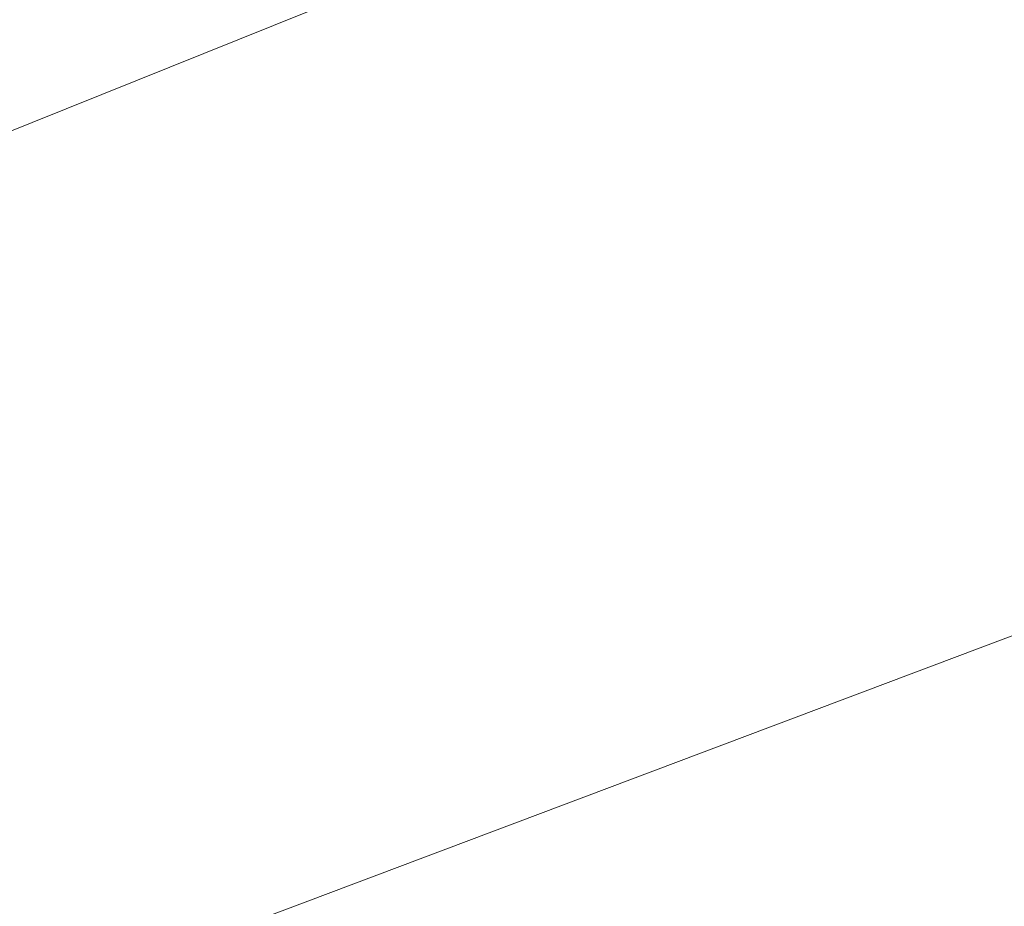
# Model space of a CAD drawing. Extents: x 1620613 to 1693141, y 557269 to 607790.
# Tile 959 of 1056: x 1620880.76 to 1620882.05, y 607296.27 to 607297.43. Entities that reach past the tile are written whole.
import ezdxf

# ---------------------------------------------------------------- set-up
doc = ezdxf.new("R2010")
doc.units = 0
doc.header["$LTSCALE"] = 10
doc.header["$MEASUREMENT"] = 0
doc.linetypes.add('DGN Style 2', pattern=[7.346996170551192, 4.408197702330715, -2.938798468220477])
doc.linetypes.add('DGN Style 3', pattern=[10.28579463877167, 7.346996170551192, -2.938798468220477])
for name, color, linetype, lineweight in [('DR_X_Text', 7, 'Continuous', 0), ('DT_X_Contour_Minor', 136, 'DGN Style 3', 0), ('SV_X_Top_of_Bank', 97, 'DGN Style 2', 0)]:
    doc.layers.add(name, color=color, linetype=linetype, lineweight=lineweight)
doc.styles.get("Standard").update_dxf_attribs({"font": 'arial.ttf'})
doc.styles.add('Style-Arial', font='arial.ttf')
doc.dimstyles.get("Standard").update_dxf_attribs({"dimtxt": 0.18, "dimasz": 0.18, "dimexe": 0.18, "dimexo": 0.0625, "dimgap": 0.09, "dimtad": 0, "dimtih": 1, "dimtoh": 1, "dimdec": 4, "dimzin": 0, "dimdsep": 46, "dimtxsty": 'Standard', "dimcen": 0.09, "dimadec": 0, "dimazin": 0, "dimtfac": 1, "dimtdec": 4, "dimtofl": 0, "dimtmove": 0, "dimatfit": 3, "dimfxl": 1, "dimtolj": 1, "dimtzin": 0, "dimarcsym": 0})

# ---------------------------------------------------------------- blocks, each defined once
blk = doc.blocks.new('*U1004')
at = {"layer": 'DT_X_Contour_Minor', "transparency": 33554559, "flags": 128}
for points, elevation in [([(-28.66335585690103, 51.7220972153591), (-29.30004596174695, 51.26892201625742), (-29.42493632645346, 51.18009445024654), (-29.52674023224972, 51.10782969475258), (-29.60545768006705, 51.05212774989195), (-29.66108866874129, 51.01298861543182), (-29.77865602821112, 50.93070133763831), (-29.85936793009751, 50.86308585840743), (-30.01332811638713, 50.72195487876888), (-30.24053658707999, 50.50730839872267), (-30.54099334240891, 50.21914641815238), (-31.4398757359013, 49.35269380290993), (-31.75494705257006, 49.04151269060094), (-32.02599920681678, 48.7578088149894), (-32.25303219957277, 48.50158217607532), (-32.43604603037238, 48.27283277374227), (-32.86539069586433, 47.69947068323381), (-33.16645912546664, 47.39634373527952), (-33.74765591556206, 46.91698445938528), (-34.60898106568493, 46.26139285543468), (-35.75043457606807, 45.42956892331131), (-39.16781508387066, 42.9763953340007), (-40.31616411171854, 42.11306466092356), (-41.19817581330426, 41.36295283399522), (-41.81385018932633, 40.72605985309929), (-42.16318723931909, 40.20238571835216), (-42.73963627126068, 38.95687982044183), (-42.90612817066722, 38.49162199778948), (-42.97326709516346, 38.02997795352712), (-42.94105304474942, 37.57194768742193), (-42.8094860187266, 37.1175311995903), (-41.96368295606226, 35.00535307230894), (-42.23085186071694, 34.86301205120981), (-42.26887846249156, 34.84078360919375), (-42.26845730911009, 34.83510157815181), (-42.22958840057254, 34.84596595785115), (-42.15227173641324, 34.87337674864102), (-41.70174920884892, 35.03990206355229), (-41.55750328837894, 34.74459908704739), (-41.52192420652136, 34.67397008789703), (-41.47700664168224, 34.58864150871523), (-41.4227505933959, 34.48861334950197), (-41.35915606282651, 34.37388561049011), (-41.04059179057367, 33.80419047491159), (-41.33739384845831, 33.50739783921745), (-41.41715527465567, 33.43902560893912), (-41.52923867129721, 33.36110576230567), (-41.67364403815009, 33.27363829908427), (-41.85037137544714, 33.17662321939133), (-42.36474023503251, 32.90518618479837), (-42.53114278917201, 32.8148543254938), (-42.64457380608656, 32.7474365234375), (-42.70503328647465, 32.70293277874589), (-42.71252122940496, 32.68134309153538), (-42.66186036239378, 32.65432266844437), (-42.67755569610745, 32.63433251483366), (-42.7626373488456, 32.59462737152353), (-42.91710532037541, 32.53520723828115), (-43.14095960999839, 32.45607211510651), (-43.83041947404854, 32.2187584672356), (-44.07882419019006, 32.13194548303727), (-44.30694344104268, 32.04949176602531), (-44.51477722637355, 31.9713973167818), (-44.70232554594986, 31.8976621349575), (-45.17540711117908, 31.70684733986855), (-45.33285409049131, 31.64297570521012), (-45.4503838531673, 31.59447189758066), (-45.52799640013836, 31.56133591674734), (-45.56569173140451, 31.54356776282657), (-45.61298965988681, 31.5166764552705), (-45.67505008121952, 31.48527686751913), (-45.82575790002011, 31.41124658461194), (-46.06511311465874, 31.29458560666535), (-46.39311572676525, 31.1352939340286), (-47.38598588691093, 30.65367521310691), (-47.77893061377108, 30.46683042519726), (-48.21311217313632, 30.26751010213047), (-48.68853056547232, 30.05571424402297), (-49.20518579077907, 29.83144285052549), (-50.63791550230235, 29.21675175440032), (-51.19786635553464, 28.97640033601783), (-51.80317163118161, 28.71636440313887), (-52.45383132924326, 28.4366439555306), (-53.14984545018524, 28.13723899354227), (-55.06635566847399, 27.31257974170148), (-55.97075848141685, 26.91826044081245), (-57.24658425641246, 26.35379697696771), (-58.89383299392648, 25.61918935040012), (-60.91250469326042, 24.71443756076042), (-66.79085984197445, 22.07490723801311), (-68.81696076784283, 21.16555793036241), (-70.48649718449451, 20.41715774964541), (-71.79946909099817, 19.8297066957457), (-72.75587648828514, 19.40320476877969), (-74.83087686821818, 18.4804651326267), (-75.80085483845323, 18.04787272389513), (-77.15453846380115, 17.44215022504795), (-78.89192774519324, 16.66329763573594), (-81.01302268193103, 15.71131495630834), (-87.18088338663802, 12.94185435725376), (-89.27493008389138, 12.00123585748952), (-90.93117464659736, 11.25647580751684), (-92.14961707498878, 10.70757420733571), (-92.93025736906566, 10.35453105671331), (-94.42822864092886, 9.674227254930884), (-94.98931266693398, 9.419668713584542), (-95.5490862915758, 9.16622094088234), (-96.10754951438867, 8.913883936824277), (-96.66470233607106, 8.662657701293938), (-98.14869599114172, 7.994202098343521), (-98.72580298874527, 7.734375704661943), (-99.34412873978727, 7.456238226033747), (-100.0036732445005, 7.159789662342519), (-100.7044365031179, 6.845030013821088), (-102.6280968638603, 5.981256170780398), (-103.2917161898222, 5.682352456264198), (-103.8398288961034, 5.433471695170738), (-104.2724349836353, 5.234613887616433), (-104.5895344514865, 5.085779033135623), (-105.281124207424, 4.755583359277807), (-105.5584339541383, 4.62387002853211), (-105.871670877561, 4.476376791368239), (-106.2208349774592, 4.313103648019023), (-106.6059262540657, 4.134050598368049), (-107.6807392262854, 3.635535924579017), (-108.0726961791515, 3.454136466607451), (-108.4424573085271, 3.283824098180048), (-108.7900226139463, 3.124598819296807), (-109.1153920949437, 2.976460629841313), (-109.9534496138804, 2.596208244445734), (-110.2272938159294, 2.473625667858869), (-110.4202832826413, 2.391067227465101), (-110.5324180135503, 2.348532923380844), (-110.5636980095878, 2.346022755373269), (-110.5393050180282, 2.392694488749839), (-110.5549674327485, 2.396755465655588), (-110.6202494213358, 2.37393459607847), (-110.7351509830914, 2.324231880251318), (-110.8996721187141, 2.247647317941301), (-111.4045545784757, 2.007579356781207), (-111.5737221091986, 1.9283707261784), (-111.7025628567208, 1.870795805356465), (-111.7910768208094, 1.834854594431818), (-111.8392640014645, 1.820547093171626), (-111.9139941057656, 1.811238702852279), (-111.961769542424, 1.796551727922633), (-112.049048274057, 1.759472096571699), (-112.1758303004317, 1.699999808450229), (-112.342115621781, 1.618134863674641), (-112.8382142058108, 1.369971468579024), (-113.0243978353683, 1.276749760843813), (-113.2108747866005, 1.183207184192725), (-113.3976450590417, 1.089343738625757), (-113.5847086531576, 0.9951594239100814), (-114.0839359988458, 0.7435734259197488), (-114.2528334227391, 0.6691401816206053), (-114.3851051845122, 0.6345299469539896), (-114.4807512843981, 0.6397427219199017), (-114.539771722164, 0.6847785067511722), (-114.6483253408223, 0.8579712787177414), (-114.6869702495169, 0.918884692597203), (-114.7214897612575, 0.9717303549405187), (-114.7518838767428, 1.016508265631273), (-114.7781525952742, 1.053218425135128), (-114.8911140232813, 1.205707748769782), (-115.3542570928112, 1.299337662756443), (-115.490773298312, 1.282905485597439), (-115.7018320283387, 1.193481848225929), (-115.9874332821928, 1.031066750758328), (-116.3475770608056, 0.7956601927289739), (-117.4073505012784, 0.07058742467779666), (-117.7788057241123, -0.2034798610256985), (-118.0983413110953, -0.4818771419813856), (-118.3659572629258, -0.7646044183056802), (-118.5816535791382, -1.051661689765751), (-119.0876175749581, -1.822921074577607), (-119.2910777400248, -2.112563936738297), (-119.5219852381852, -2.403047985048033), (-119.7803400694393, -2.6943732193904), (-120.0661422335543, -2.986539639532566), (-120.8648777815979, -3.766771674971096), (-121.3225887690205, -4.137671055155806), (-122.0966700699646, -4.665195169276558), (-123.1871216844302, -5.349344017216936), (-124.5939436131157, -6.190117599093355), (-128.767295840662, -8.641013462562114), (-130.2369261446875, -9.505103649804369), (-131.5158028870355, -10.25920231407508), (-132.6039260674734, -10.90330945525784), (-133.501295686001, -11.43742507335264), (-135.6399432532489, -12.71507802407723), (-136.3582963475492, -13.14499497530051), (-136.909369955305, -13.47650611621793), (-137.2931640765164, -13.70961144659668), (-137.5096787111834, -13.84431096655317), (-137.8640117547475, -14.07230193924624), (-138.2383458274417, -14.31316231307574), (-139.0955982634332, -14.86475020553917), (-140.4357690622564, -15.72706561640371), (-142.2588582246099, -16.90010854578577), (-147.7643204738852, -20.44252638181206), (-149.7222287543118, -21.68669164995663), (-151.4668569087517, -22.7623740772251), (-152.9982049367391, -23.66957366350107), (-154.3162728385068, -24.40829040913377), (-157.5467470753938, -26.15355794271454), (-158.6090805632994, -26.72762390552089), (-159.3732253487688, -27.14087114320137), (-159.8391814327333, -27.39329965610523), (-160.0069488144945, -27.48490944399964), (-160.05674356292, -27.51477724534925), (-160.0897382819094, -27.53356989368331), (-160.1513763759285, -27.56754698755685), (-160.2416578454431, -27.6167085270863), (-160.3605826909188, -27.68105451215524), (-160.7159067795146, -27.87288973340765), (-160.9950793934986, -28.03800213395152), (-161.5661041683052, -28.38946291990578), (-162.4289811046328, -28.92727209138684), (-163.5837102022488, -29.65142964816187), (-167.0521240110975, -31.83098098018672), (-168.3330390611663, -32.63164036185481), (-169.5744738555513, -33.39895500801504), (-170.7764283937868, -34.13292491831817), (-171.9389026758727, -34.83355009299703), (-174.9861937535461, -36.65742424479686), (-176.1557057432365, -37.33081155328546), (-177.3787734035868, -37.98306786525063), (-178.6553967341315, -38.61419318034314), (-179.9855757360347, -39.22418749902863), (-183.604127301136, -40.82266435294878), (-184.953786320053, -41.41113715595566), (-186.2888497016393, -41.97769792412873), (-187.6093174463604, -42.52234665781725), (-188.9151895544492, -43.04508335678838), (-192.378054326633, -44.40983184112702), (-193.6907164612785, -44.93266471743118), (-195.0315542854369, -45.47760198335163), (-196.4005677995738, -46.04464363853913), (-197.7977570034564, -46.6337896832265), (-201.5611624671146, -48.23431832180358), (-202.8068933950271, -48.76405462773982), (-203.7215320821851, -49.15286706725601), (-204.3050785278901, -49.4007556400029), (-204.557532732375, -49.50772034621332), (-204.7892876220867, -49.60506107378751), (-205.122084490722, -49.7448410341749), (-205.9466589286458, -50.09117536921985), (-207.2630109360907, -50.64406407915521), (-209.0711405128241, -51.40350716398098), (-214.5485228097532, -53.70409455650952), (-216.4640158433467, -54.50409027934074), (-218.1024582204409, -55.17863690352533), (-219.4638499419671, -55.72773442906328), (-220.5481910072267, -56.15138285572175), (-223.0703663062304, -57.11384652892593), (-223.9168219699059, -57.43714301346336), (-224.5645574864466, -57.68518471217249), (-225.0135728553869, -57.85797162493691), (-225.2638680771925, -57.95550375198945), (-225.6663618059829, -58.11524970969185), (-225.9325421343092, -58.21920330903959), (-226.429212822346, -58.41125463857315), (-227.1563738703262, -58.69140369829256), (-228.1140252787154, -59.05965048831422), (-230.9750828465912, -60.15910556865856), (-232.2341146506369, -60.64783893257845), (-233.8654168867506, -61.28944771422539), (-235.8689895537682, -62.08393191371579), (-238.244832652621, -63.03129153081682), (-245.0767748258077, -65.76141773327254), (-247.3358571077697, -66.66393429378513), (-248.9891473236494, -67.32388932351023), (-250.0366454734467, -67.74128282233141), (-250.4783515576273, -67.9161147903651), (-250.8485116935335, -68.05891799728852), (-251.1604747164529, -68.15815091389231), (-251.8187436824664, -68.34874725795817), (-252.8233185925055, -68.63070702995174), (-254.1741994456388, -69.00403022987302), (-258.2382896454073, -70.1213766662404), (-259.91491875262, -70.53719098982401), (-261.8967384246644, -70.9466241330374), (-264.1837486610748, -71.34967609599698), (-266.7759494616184, -71.74634687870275), (-274.0954056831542, -72.79562739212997), (-275.3482357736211, -73.53251449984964), (-273.6171338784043, -74.9562154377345), (-268.9020999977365, -77.06673020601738), (-261.203134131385, -79.86405880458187), (-236.6939825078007, -88.23935350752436), (-228.6428515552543, -90.981510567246), (-222.8713224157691, -92.92651071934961), (-219.3793950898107, -94.07435396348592), (-218.1670695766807, -94.42504030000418), (-217.9736706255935, -94.29732798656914), (-217.8612127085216, -94.28280657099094), (-217.6688881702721, -94.33502655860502), (-217.3966970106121, -94.45398794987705), (-217.0446392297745, -94.63969074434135), (-215.9993296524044, -95.22388673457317), (-215.6384696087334, -95.41272896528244), (-215.3398716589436, -95.54110866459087), (-215.1035358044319, -95.60902583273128), (-214.9294620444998, -95.61648046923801), (-214.2623960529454, -95.51018953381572), (-212.4236245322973, -94.90701760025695), (-211.3693692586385, -95.27248518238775), (-208.9946483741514, -96.62739018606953), (-205.2994618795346, -98.9717326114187), (-200.2838097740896, -102.305512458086), (-185.1481166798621, -112.5148419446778), (-180.6644119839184, -115.3006257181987), (-178.5650677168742, -116.0009799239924), (-178.8500838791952, -114.6159045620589), (-181.5194604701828, -111.1453996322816), (-191.8169452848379, -99.1101470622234), (-195.1750249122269, -95.14225500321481), (-197.5261501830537, -92.26501825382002), (-198.8703210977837, -90.47843681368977), (-199.2075376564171, -89.7825106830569), (-198.4316547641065, -89.0797177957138), (-195.4061593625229, -87.93956867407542), (-194.7024538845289, -87.65115346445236), (-193.8879783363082, -87.27454317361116), (-192.9627327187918, -86.8097378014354), (-191.9267170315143, -86.25673734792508), (-189.0163151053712, -84.6644760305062), (-187.885862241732, -84.08033551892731), (-186.6773050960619, -83.52210997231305), (-185.3906436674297, -82.98979939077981), (-184.0258779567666, -82.48340377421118), (-180.2823636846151, -81.167568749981), (-179.0181060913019, -80.7215757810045), (-178.0329690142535, -80.37047314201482), (-177.3269524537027, -80.11426083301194), (-176.9000564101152, -79.95293885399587), (-176.1338276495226, -79.64926735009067), (-175.8762315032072, -79.54731187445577), (-175.6781146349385, -79.46919907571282), (-175.5394770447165, -79.4149289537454), (-175.4603187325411, -79.3845015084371), (-175.3285356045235, -79.33515189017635), (-174.8662217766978, -79.15331559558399), (-173.5781176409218, -78.64481892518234), (-171.4642231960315, -77.80966187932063), (-168.5245384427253, -76.64784445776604), (-159.584325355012, -73.11411749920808), (-156.6458573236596, -71.9527562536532), (-154.5356130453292, -71.11896773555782), (-153.2535925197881, -70.61275194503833), (-152.7997957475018, -70.43410888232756), (-152.6939693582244, -70.39449101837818), (-152.6463643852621, -70.37338774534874), (-152.5829192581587, -70.33979132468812), (-152.503633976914, -70.2937017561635), (-152.408508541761, -70.23511903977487), (-152.1337205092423, -70.06224093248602), (-152.0269385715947, -69.99821415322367), (-151.9126837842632, -69.93579239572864), (-151.7909561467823, -69.87497566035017), (-151.6617556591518, -69.81576394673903), (-151.307257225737, -69.6600060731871), (-150.7865892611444, -69.44654054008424), (-149.4904591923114, -68.92296234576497), (-147.4188670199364, -68.08927149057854), (-144.5718127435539, -66.94546797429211), (-135.9457185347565, -63.48184171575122), (-133.0872926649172, -62.33768157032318), (-130.9815857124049, -61.50292082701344), (-129.6285976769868, -60.97755948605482), (-129.0283285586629, -60.76159754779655), (-128.4312361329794, -60.59823158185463), (-128.1976767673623, -60.5043540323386), (-127.9448179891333, -60.34524585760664), (-127.6726597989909, -60.12090705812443), (-127.3812021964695, -59.83133763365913), (-125.9760347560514, -58.32780886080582), (-125.8161657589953, -58.21285156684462), (-125.7512496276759, -58.17585428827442), (-125.6250165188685, -58.1141298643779), (-125.4374664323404, -58.02767829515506), (-125.1885993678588, -57.91649958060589), (-124.4431978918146, -57.58705348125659), (-124.1611560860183, -57.4587819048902), (-123.8740817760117, -57.32105175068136), (-123.5819749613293, -57.17386301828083), (-123.2848356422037, -57.01721570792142), (-122.485754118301, -56.5868781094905), (-122.2091005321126, -56.43948820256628), (-121.978450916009, -56.32007168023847), (-121.7938052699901, -56.2286285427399), (-121.6551635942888, -56.16515879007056), (-121.1155117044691, -55.93423784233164), (-120.8633052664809, -55.59544713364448), (-120.8215244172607, -55.51844386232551), (-120.8042703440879, -55.43263006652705), (-120.8115430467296, -55.33800574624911), (-120.843342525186, -55.23457090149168), (-120.9608435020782, -54.94699728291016), (-121.000999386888, -54.84809745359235), (-121.0333413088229, -54.767078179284), (-121.0578692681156, -54.70393946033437), (-121.0745832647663, -54.65868129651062), (-121.134349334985, -54.48919782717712), (-120.8391535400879, -54.3255671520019), (-120.7496332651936, -54.27642424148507), (-120.6075849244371, -54.19912294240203), (-120.4130085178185, -54.09366325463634), (-120.165904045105, -53.96004517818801), (-119.4369213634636, -53.56618578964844), (-119.1930260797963, -53.43487928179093), (-119.0080772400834, -53.33635429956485), (-118.8820748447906, -53.2706108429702), (-118.8150188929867, -53.23764891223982), (-118.7147982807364, -53.19345913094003), (-118.6559550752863, -53.16767004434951), (-118.5545909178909, -53.12344512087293), (-118.4107058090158, -53.06078436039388), (-118.2242997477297, -52.97968776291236), (-117.6705223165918, -52.73884905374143), (-117.4885509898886, -52.65940803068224), (-117.3579700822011, -52.60171399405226), (-117.278779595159, -52.56576694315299), (-117.2509795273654, -52.55156687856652), (-117.2453665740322, -52.54269602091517), (-117.2033268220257, -52.52277257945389), (-117.0814172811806, -52.4696553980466), (-116.879637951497, -52.38334447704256), (-116.597988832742, -52.26383981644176), (-115.7404314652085, -51.90090240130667), (-115.3795960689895, -51.74519667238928), (-114.9402579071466, -51.55028254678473), (-114.4224169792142, -51.316160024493), (-113.8260732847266, -51.04282910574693), (-112.1311530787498, -50.26166879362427), (-111.4732828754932, -49.95998472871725), (-110.7708624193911, -49.64080276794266), (-110.0238917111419, -49.30412291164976), (-109.2323707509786, -48.94994515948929), (-107.0622478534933, -47.98214062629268), (-106.2708308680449, -47.62965386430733), (-105.524172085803, -47.29804697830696), (-104.8222715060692, -46.98731996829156), (-104.1651291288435, -46.6974728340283), (-102.4724270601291, -45.95238697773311), (-101.6161663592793, -45.57374351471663), (-100.3169108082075, -44.99662751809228), (-98.57466040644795, -44.22103898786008), (-96.38941515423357, -43.2469779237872), (-89.97143468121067, -40.38485170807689), (-87.75575667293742, -39.39607936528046), (-85.9222080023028, -38.57635699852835), (-84.47078867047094, -37.92568460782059), (-83.4014986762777, -37.44406219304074), (-81.05956447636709, -36.38513572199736), (-80.23220259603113, -36.01111022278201), (-79.50656760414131, -35.68322857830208), (-78.88265950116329, -35.40149078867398), (-78.36047828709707, -35.16589685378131), (-77.10363090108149, -34.59917150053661), (-76.39172531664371, -34.27964198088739), (-75.1986441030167, -33.74609743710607), (-73.52438726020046, -32.99853786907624), (-71.36895478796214, -32.03696327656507), (-64.97956735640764, -29.18741099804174), (-62.83160034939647, -28.22902048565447), (-61.17973990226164, -27.49101315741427), (-60.02398601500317, -26.97338901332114), (-59.36433868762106, -26.67614805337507), (-58.26675456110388, -26.17734973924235), (-57.89447235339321, -26.00785803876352), (-57.60081382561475, -25.87348167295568), (-57.38577897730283, -25.77422064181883), (-57.24936780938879, -25.71007494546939), (-56.99043626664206, -25.58584020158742), (-56.85282068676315, -25.51876037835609), (-56.63417260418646, -25.41069696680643), (-56.33449201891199, -25.26164996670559), (-55.95377893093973, -25.07161937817), (-54.8305006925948, -24.51022635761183), (-54.42835901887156, -24.31061814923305), (-54.06439267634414, -24.13283828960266), (-53.73860166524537, -23.97688677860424), (-53.45098598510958, -23.84276361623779), (-52.73491127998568, -23.51420631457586), (-52.49968865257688, -23.40738071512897), (-52.33107679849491, -23.33332189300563), (-52.22907571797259, -23.2920298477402), (-52.19368541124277, -23.28350457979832), (-52.1881256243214, -23.30445956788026), (-52.1602433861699, -23.29867513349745), (-52.08076651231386, -23.26560558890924), (-51.94969500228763, -23.20525093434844), (-51.76702885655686, -23.11761116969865), (-51.21112628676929, -22.84752498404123), (-50.9964290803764, -22.74327124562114), (-50.76926438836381, -22.63307466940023), (-50.52963221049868, -22.5169352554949), (-50.27753254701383, -22.39485300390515), (-49.58864346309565, -22.06137654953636), (-49.37009269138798, -21.95659541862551), (-49.23110718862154, -21.89235936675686), (-49.17168695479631, -21.86866839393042), (-49.19183198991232, -21.88552250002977), (-49.35163910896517, -21.98452688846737), (-49.3771247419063, -22.00460700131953), (-49.33372630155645, -21.99059404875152), (-49.22144378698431, -21.94248803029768), (-49.04027719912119, -21.86028894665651), (-48.46532086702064, -21.59563396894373), (-48.25667408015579, -21.52164932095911), (-48.06195096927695, -21.49818661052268), (-47.88115153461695, -21.5252458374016), (-47.71427577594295, -21.6028270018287), (-47.28783865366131, -21.87707269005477), (-47.14352265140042, -21.97119530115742), (-47.03040248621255, -22.04787886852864), (-46.94847815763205, -22.10712339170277), (-46.89774966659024, -22.14892887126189), (-46.80406813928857, -22.23715809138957), (-46.77389289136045, -22.26847884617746), (-46.75362829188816, -22.29626919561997), (-46.74327434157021, -22.32052913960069), (-46.7428310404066, -22.34125867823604), (-46.76388714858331, -22.42975891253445), (-46.48259858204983, -22.47773711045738), (-46.3857663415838, -22.45273684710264), (-46.21582186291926, -22.35717397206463), (-45.97276514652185, -22.19104848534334), (-45.65659619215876, -21.95436038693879), (-44.71599599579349, -21.22910864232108), (-44.29573215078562, -20.9127490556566), (-43.74039076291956, -20.50760910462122), (-43.04997183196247, -20.01368878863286), (-42.22447535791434, -19.43098810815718), (-39.84304803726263, -17.75874580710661), (-39.00926831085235, -17.12909249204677), (-38.29399962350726, -16.49431427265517), (-37.6972419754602, -15.85441114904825), (-37.21899536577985, -15.20938312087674), (-36.10168579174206, -13.48247517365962), (-35.68341225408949, -12.89396085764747), (-35.26657382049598, -12.42359887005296), (-34.85117049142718, -12.07138921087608), (-34.4372022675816, -11.83733188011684), (-33.33520047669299, -11.37071543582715), (-32.96555148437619, -11.21419636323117), (-32.68310585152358, -11.09460147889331), (-32.48786357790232, -11.01193078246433), (-32.37982466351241, -10.96618427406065), (-32.20799203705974, -10.89342583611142), (-31.81004378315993, -10.61468690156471), (-30.74507349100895, -9.83303892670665), (-29.01308116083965, -8.548481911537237), (-26.61406679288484, -6.761015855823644), (-19.32733242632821, -1.323894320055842), (-16.91412359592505, 0.4734842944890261), (-15.13954787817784, 1.787778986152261), (-14.00360527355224, 2.618989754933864), (-13.50629578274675, 2.967116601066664), (-13.03164795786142, 3.251342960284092), (-12.84495030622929, 3.368106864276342), (-12.6408432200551, 3.505228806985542), (-12.41932669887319, 3.662708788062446), (-12.18040074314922, 3.840546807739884), (-11.520052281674, 4.341925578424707), (-11.00302574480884, 4.681154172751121), (-9.947207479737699, 5.322805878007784), (-8.352597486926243, 6.266880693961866), (-6.219195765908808, 7.513378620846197), (4.993859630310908, 14.0360228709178), (5.909814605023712, 14.30634518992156), (6.092026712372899, 14.36251355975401), (6.246110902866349, 14.41516624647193), (6.372067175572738, 14.46430325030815), (6.46989553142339, 14.50992457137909), (6.693267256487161, 14.62689385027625), (7.10172760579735, 14.73841521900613), (8.159579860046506, 14.98525236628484), (9.866824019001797, 15.36740529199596), (12.22346008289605, 15.88487399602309), (19.37367879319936, 17.44521157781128), (21.74557896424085, 17.89900309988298), (23.49861544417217, 18.09012447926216), (24.63278823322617, 18.01857571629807), (25.14809733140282, 17.68435681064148), (26.10885784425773, 15.51177158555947)], 2.600041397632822), ([(26.20711759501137, 13.9188573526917), (25.68069713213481, 15.10926152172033), (25.39834866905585, 15.29238694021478), (24.7769120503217, 15.33158998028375), (23.8163872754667, 15.22687064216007), (22.51677434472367, 14.97822892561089), (18.59902232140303, 14.12328784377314), (17.16249383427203, 13.76368026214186), (15.79122239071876, 13.32606332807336), (14.48520799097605, 12.81043704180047), (13.2444506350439, 12.21680140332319), (10.02277374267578, 10.52976056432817), (8.621341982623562, 9.874582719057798), (6.833304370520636, 9.174329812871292), (4.658660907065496, 8.429001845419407), (2.09741159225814, 7.638598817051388), (-5.248061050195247, 5.470757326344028), (-7.666497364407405, 4.756753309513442), (-9.412701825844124, 4.240622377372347), (-10.48667443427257, 3.922364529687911), (-10.88841518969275, 3.80197976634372), (-11.19466439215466, 3.701888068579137), (-12.27551514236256, 2.881237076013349), (-12.48074789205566, 2.725824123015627), (-12.63322439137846, 2.611292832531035), (-12.73294463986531, 2.537643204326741), (-12.77990863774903, 2.504875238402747), (-12.83480429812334, 2.472002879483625), (-13.21192511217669, 2.193261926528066), (-14.30211580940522, 1.381693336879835), (-16.10537638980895, 0.0372971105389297), (-18.62170685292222, -1.839926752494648), (-26.28268126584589, -7.556293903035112), (-28.801561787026, -9.434146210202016), (-30.61247253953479, -10.78042776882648), (-31.71541352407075, -11.59513857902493), (-32.11038474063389, -11.87827864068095), (-32.41258847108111, -12.00623962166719), (-32.82736367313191, -12.18186631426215), (-33.52830951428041, -12.47866515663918), (-33.7916206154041, -12.62754106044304), (-34.05584453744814, -12.8515696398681), (-34.32098128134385, -13.15075089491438), (-34.58703084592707, -13.52508482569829), (-35.29771344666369, -14.62351220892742), (-35.60190984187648, -15.03379258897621), (-35.98148707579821, -15.44081319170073), (-36.43644514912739, -15.84457401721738), (-36.96678406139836, -16.24507506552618), (-38.48152894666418, -17.30873149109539), (-39.09567329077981, -17.74804835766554), (-39.80204765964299, -18.26825663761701), (-40.60065205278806, -18.86935633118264), (-41.49148647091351, -19.55134743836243), (-43.99001828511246, -21.47784560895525), (-44.82986309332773, -22.10656410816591), (-45.47549865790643, -22.54784597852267), (-45.92692497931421, -22.80169121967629), (-46.18414205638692, -22.86809983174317), (-46.93133351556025, -22.74065455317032), (-46.87540182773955, -22.50556992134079), (-46.87657937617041, -22.45050570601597), (-46.90408274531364, -22.38606361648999), (-46.95791193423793, -22.31224365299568), (-47.03806694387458, -22.22904581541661), (-47.28691472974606, -21.99468108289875), (-47.37952144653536, -21.91073583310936), (-47.47070575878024, -21.83467363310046), (-47.56046766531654, -21.76649448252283), (-47.64880716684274, -21.70619838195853), (-47.88248263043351, -21.55591951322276), (-47.99218606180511, -21.52181250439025), (-48.14603975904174, -21.532200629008), (-48.34404372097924, -21.58708388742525), (-48.58619794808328, -21.68646227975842), (-49.29080957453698, -22.01079817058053), (-49.51283006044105, -22.11153352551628), (-49.65043279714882, -22.1704876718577), (-49.70361778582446, -22.18766060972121), (-49.67238502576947, -22.1630523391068), (-49.47654066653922, -22.04172200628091), (-49.43796392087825, -22.01434389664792), (-49.4691169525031, -22.02320731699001), (-49.56999976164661, -22.06831226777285), (-49.74061234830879, -22.1496587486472), (-50.28855228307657, -22.41490473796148), (-50.49733597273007, -22.51602385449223), (-50.71273209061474, -22.62044671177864), (-50.93474063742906, -22.72817331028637), (-51.16336161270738, -22.83920364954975), (-51.78183411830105, -23.13968954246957), (-51.98506035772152, -23.23719365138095), (-52.13088469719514, -23.30434155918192), (-52.21930713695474, -23.34113326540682), (-52.25032767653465, -23.34756877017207), (-52.25651324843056, -23.32425518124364), (-52.28779435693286, -23.33002689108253), (-52.37699850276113, -23.36482721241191), (-52.52412568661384, -23.42865614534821), (-52.72917590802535, -23.5215136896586), (-53.3532072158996, -23.80783862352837), (-53.61483403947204, -23.93020980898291), (-53.93169102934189, -24.08257966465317), (-54.30377818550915, -24.26494819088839), (-54.73109550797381, -24.47731538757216), (-55.94424858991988, -25.08362613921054), (-56.35287843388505, -25.28764043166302), (-56.66890315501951, -25.44495024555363), (-56.89232275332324, -25.55555558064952), (-57.02313722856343, -25.61945643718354), (-57.24850233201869, -25.72758608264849), (-57.36722991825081, -25.78341628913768), (-57.55438884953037, -25.86980967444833), (-57.80997912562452, -25.98676623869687), (-58.13400074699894, -26.13428598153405), (-59.08930019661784, -26.56842286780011), (-59.71904909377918, -26.85193426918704), (-60.89182119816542, -27.37686580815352), (-62.60761650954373, -28.14321748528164), (-64.86643502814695, -29.15098929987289), (-71.61398201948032, -32.16027432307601), (-73.87920481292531, -33.17077533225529), (-75.61421294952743, -33.94531459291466), (-76.81900642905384, -34.48389210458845), (-77.49358525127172, -34.78650786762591), (-78.58550923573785, -35.27886757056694), (-79.0391698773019, -35.48354689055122), (-79.58120881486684, -35.72831507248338), (-80.21162604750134, -36.01317211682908), (-80.93042157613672, -36.33811802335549), (-82.96504737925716, -37.25809225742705), (-83.95025415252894, -37.70159175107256), (-85.3799051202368, -38.34210955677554), (-87.25400028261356, -39.17964567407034), (-89.57253963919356, -40.21420010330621), (-96.34790351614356, -43.23570299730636), (-98.63987458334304, -44.25741981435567), (-100.4342648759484, -45.05644309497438), (-101.7310743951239, -45.6327728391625), (-102.5303031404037, -45.98640904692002), (-103.9981387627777, -46.63251421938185), (-104.5872551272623, -46.89245132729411), (-105.2537275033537, -47.1876837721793), (-105.9975558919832, -47.51821155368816), (-106.8187402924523, -47.88403467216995), (-109.1117067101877, -48.90662343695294), (-109.9480330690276, -49.28085002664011), (-110.7372873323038, -49.63658822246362), (-111.4794694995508, -49.97383802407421), (-112.1745795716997, -50.29259943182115), (-113.9654436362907, -51.11797866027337), (-114.5880840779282, -51.40362457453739), (-115.1128573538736, -51.64152789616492), (-115.5397634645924, -51.83168862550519), (-115.8688024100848, -51.97410676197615), (-116.6157500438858, -52.29023166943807), (-116.8611289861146, -52.39441334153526), (-117.0370550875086, -52.46986467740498), (-117.1435283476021, -52.51658567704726), (-117.1805487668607, -52.53457634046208), (-117.1866660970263, -52.54424432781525), (-117.2169642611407, -52.55972040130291), (-117.3032707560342, -52.59889763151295), (-117.445585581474, -52.66177601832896), (-117.6439087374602, -52.74835556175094), (-118.2474482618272, -53.01083588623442), (-118.4506046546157, -53.09921977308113), (-118.6074191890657, -53.16751119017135), (-118.7178918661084, -53.21571013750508), (-118.7820226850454, -53.24381661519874), (-118.8912490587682, -53.29197726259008), (-118.9430718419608, -53.31641530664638), (-119.0166204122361, -53.35360895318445), (-119.1118947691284, -53.40355820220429), (-119.2288949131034, -53.46626305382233), (-119.5698630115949, -53.65048346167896), (-119.70443662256, -53.72351004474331), (-119.8524313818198, -53.80442448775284), (-120.0138472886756, -53.89322679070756), (-120.1886843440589, -53.98991695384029), (-121.0359066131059, -54.45954272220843), (-120.8643758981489, -54.9459662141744), (-120.8282876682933, -55.04677970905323), (-120.7935361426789, -55.14075298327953), (-120.7601213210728, -55.22788603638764), (-120.7280432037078, -55.30817886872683), (-120.5814642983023, -55.66691823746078), (-120.5244335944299, -55.74748260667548), (-120.5221904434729, -55.76620428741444), (-120.5399027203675, -55.78784174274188), (-120.5775704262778, -55.81239497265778), (-120.6351935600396, -55.83986397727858), (-120.8154624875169, -55.91700235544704), (-120.9170570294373, -55.96517108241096), (-121.0866389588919, -56.05182347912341), (-121.3242082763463, -56.17695954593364), (-121.6297649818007, -56.34057928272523), (-123.2143335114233, -57.19393328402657), (-124.2521859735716, -57.97996593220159), (-124.4830878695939, -58.15246265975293), (-124.7309996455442, -58.33308170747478), (-124.9959213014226, -58.52182307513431), (-125.277852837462, -58.71868676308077), (-126.0523501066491, -59.25448635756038), (-126.3350750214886, -59.46089010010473), (-126.6023768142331, -59.67825163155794), (-126.8542554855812, -59.90657095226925), (-127.0907110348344, -60.14584806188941), (-127.7006950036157, -60.79853073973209), (-127.9165252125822, -61.01698211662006), (-128.1065278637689, -61.18282423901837), (-128.2707029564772, -61.29605710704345), (-128.4090504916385, -61.35668072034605), (-128.7435405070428, -61.44819801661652), (-129.2785413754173, -61.64897582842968), (-130.6326764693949, -62.18267129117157), (-132.805945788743, -63.04928440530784), (-135.7983493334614, -64.24881517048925), (-144.87027108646, -67.89145407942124), (-147.8506215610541, -69.08828821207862), (-149.9877316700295, -69.94681142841), (-151.2816014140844, -70.46702372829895), (-151.7322307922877, -70.64892511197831), (-151.8095886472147, -70.68291424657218), (-151.8377824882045, -70.69583529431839), (-151.8643456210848, -70.70910658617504), (-151.8892780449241, -70.72272812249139), (-151.9125797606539, -70.73669990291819), (-151.9725433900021, -70.77442497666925), (-151.9933014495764, -70.78720876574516), (-152.0106029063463, -70.7972663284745), (-152.0244477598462, -70.80459766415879), (-152.0348360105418, -70.80920277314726), (-152.0579292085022, -70.81784809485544), (-152.1847977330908, -70.86783607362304), (-152.5480834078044, -71.01131601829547), (-153.1477862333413, -71.24828792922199), (-153.9839062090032, -71.57875180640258), (-158.4374394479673, -73.33906448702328), (-165.267651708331, -78.23188970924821), (-166.5697526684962, -79.15484386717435), (-167.548821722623, -79.82678124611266), (-168.2048588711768, -80.24770184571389), (-168.5378641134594, -80.41760566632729), (-168.9951688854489, -80.53599348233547), (-169.1640747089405, -80.58744008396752), (-169.32781360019, -80.6529890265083), (-169.4863855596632, -80.73264031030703), (-169.6397905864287, -80.82639393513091), (-170.0419814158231, -81.0952067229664), (-170.3488064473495, -81.18950923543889), (-170.9676384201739, -81.270807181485), (-171.898477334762, -81.3391005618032), (-173.1413231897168, -81.39438937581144), (-179.6692867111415, -81.62205985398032), (-184.4929795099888, -83.31757467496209), (-185.5406734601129, -83.71385566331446), (-186.6164583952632, -84.17604941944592), (-187.7203343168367, -84.70415594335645), (-188.8523012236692, -85.29817523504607), (-191.9083342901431, -86.97011036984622), (-192.9309267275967, -87.52618756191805), (-193.7066792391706, -87.94046778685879), (-194.2355918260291, -88.21295104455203), (-194.5176644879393, -88.3436373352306), (-195.2580437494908, -88.62264710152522), (-195.4479126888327, -88.79462993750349), (-194.6703188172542, -89.77730286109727), (-192.2561647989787, -92.65161470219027), (-188.2054506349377, -97.41756546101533), (-182.5181763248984, -104.0751551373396), (-165.1700313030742, -124.350912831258), (-160.4049457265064, -130.3784305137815), (-159.1207977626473, -133.2541652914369), (-161.3175874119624, -132.9781171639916), (-166.9953146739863, -129.5502861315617), (-186.7771708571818, -116.2070261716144), (-193.3625494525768, -111.7809091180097), (-198.2822931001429, -108.5100029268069), (-201.5364018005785, -106.3943075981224), (-203.124875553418, -105.4338231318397), (-206.6512715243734, -103.6470543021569)], 3.000041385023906)]:
    blk.add_lwpolyline(points, dxfattribs=dict(at, elevation=elevation))
blk = doc.blocks.new('TerminatorOpen_0.5')
at = {"color": 0, "linetype": 'ByBlock', "lineweight": -2}
for q in [(-1, 0.25), (-1, 0), (-1, -0.25)]:
    blk.add_line((0, 0), q, dxfattribs=at)

msp = doc.modelspace()

# ---------------------------------------------------------------- linework, layer by layer
at = {"layer": 'SV_X_Top_of_Bank', "extrusion": (0.007114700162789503, -0.05176716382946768, 0.9986338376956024), "elevation": -18855.21206843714, "flags": 128}
msp.add_lwpolyline([(1688341.399474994, 380495.2335694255), (1688359.531308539, 380495.7043637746), (1688370.463455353, 380498.0725351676), (1688395.572580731, 380506.740670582), (1688420.940108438, 380511.7574321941), (1688444.138128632, 380518.355338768), (1688467.22231404, 380528.7305743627), (1688491.262317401, 380540.2151339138), (1688508.535586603, 380545.2887184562), (1688513.5223003, 380548.4010002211), (1688516.051220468, 380548.1495454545), (1688520.39603739, 380549.3039635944), (1688525.368929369, 380551.0706712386)], dxfattribs=at)
at = {"layer": 'SV_X_Top_of_Bank', "extrusion": (0.04489057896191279, -0.1067836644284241, 0.9932683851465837), "elevation": 8952.639644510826, "flags": 128}
msp.add_lwpolyline([(1729619.200279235, -67683.47041249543), (1729610.048117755, -67689.2494116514), (1729593.286163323, -67692.1110974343), (1729566.643396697, -67690.50938442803), (1729551.852254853, -67691.88192179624), (1729536.554039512, -67691.83763185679), (1729515.835796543, -67695.68964613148), (1729501.149706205, -67697.72199223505), (1729469.279658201, -67698.3224800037)], dxfattribs=at)
at = {"layer": 'SV_X_Top_of_Bank', "extrusion": (0.168901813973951, -0.4467975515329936, 0.8785465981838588), "elevation": 3356.978483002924, "flags": 128}
msp.add_lwpolyline([(1730947.770607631, -3965.265990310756), (1730946.805849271, -3964.96904812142), (1730946.663359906, -3964.804005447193), (1730941.67030618, -3965.055207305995), (1730939.350192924, -3965.361981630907), (1730937.749893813, -3967.172645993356), (1730926.574366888, -3968.532772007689), (1730874.446998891, -3968.466137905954), (1730864.586120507, -3969.339779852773), (1730855.732144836, -3969.748913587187), (1730845.815665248, -3968.420788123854), (1730844.088985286, -3969.592587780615), (1730838.536446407, -3969.077424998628), (1730833.231231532, -3969.713117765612)], dxfattribs=at)

# ---------------------------------------------------------------- block references
at = {"layer": 'DT_X_Contour_Minor', "transparency": 33554559}
msp.add_blockref('*U1004', (1621028.060791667, 607365.3311666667, 1050.599958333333), dxfattribs=at)

# ---------------------------------------------------------------- leaders
at = {"layer": 'DR_X_Text', "annotation_type": 0, "has_hookline": 1, "hookline_direction": 1}
msp.add_leader([(1620881.245000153, 607312.333310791, 1046.267599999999), (1620804.679557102, 607276.0227453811, 1046.267599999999), (1620803.279557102, 607276.0227453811, 1046.267599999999)], dimstyle='Standard', override={"dimscale": 10, "dimtxt": 0.14, "dimasz": 0.14, "dimgap": 0.07000000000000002, "dimtad": 0, "dimtxsty": 'Style-Arial', "dimldrblk": 'TerminatorOpen_0.5'}, dxfattribs=at)

doc.saveas('drawing.dxf')
